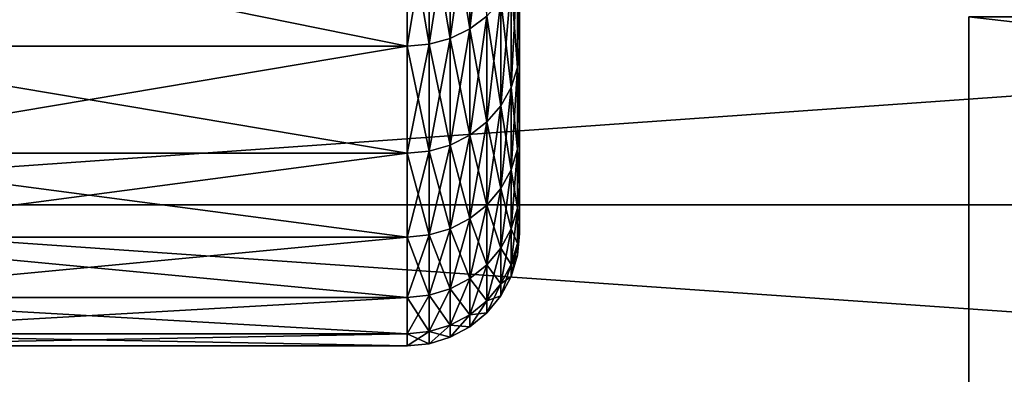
# Model space of a CAD drawing. Header units: metres. Extents: x -17 to 65, y -30 to 30.
# Tile 273 of 413: x 45.5 to 48.1, y -9.6 to -8.6. Entities that reach past the tile are written whole.
import ezdxf

# ---------------------------------------------------------------- set-up
doc = ezdxf.new("R2010")
doc.units = ezdxf.units.M
doc.layers.add('solid_508461', color=7, linetype='CONTINUOUS')

msp = doc.modelspace()

# ---------------------------------------------------------------- linework, layer by layer
at = {"layer": 'solid_508461'}
for points in [[(44, -7.640134, -29.010832), (65, -7.640128, -29.010834), (65, -9.123444, -28.579062)], [(44, -9.123446, 28.579062), (65, -9.123444, 28.579062), (65, -7.640128, 29.010834)], [(44, -7.640134, 29.010832), (44, -9.123446, 28.579062), (65, -7.640128, 29.010834)], [(44, -9.123446, -28.579062), (44, -7.640134, -29.010832), (65, -9.123444, -28.579062)], [(46.666767, -8.653486, -3.795771), (46.712257, -8.619265, -3.78076), (46.712257, -8.277613, -4.47962)], [(46.666767, -8.310477, -4.497406), (46.666767, -8.653486, -3.795771), (46.712257, -8.277613, -4.47962)], [(46.558529, -8.349931, 4.518757), (46.614861, -8.334897, 4.510621), (46.614861, -8.678913, 3.806924)], [(46.558529, -8.694568, -3.813791), (46.614861, -8.678913, -3.806924), (46.614861, -8.334897, -4.510621)], [(46.558529, -8.349931, -4.518757), (46.558529, -8.694568, -3.813791), (46.614861, -8.334897, -4.510621)], [(46.614861, -8.334897, 4.510621), (46.666767, -8.310477, 4.497406), (46.666767, -8.653486, 3.795771)], [(46.614861, -8.678913, -3.806924), (46.666767, -8.653486, -3.795771), (46.666767, -8.310477, -4.497406)], [(46.614861, -8.334897, -4.510621), (46.614861, -8.678913, -3.806924), (46.666767, -8.310477, -4.497406)], [(46.614861, -8.678913, 3.806924), (46.614861, -8.334897, 4.510621), (46.666767, -8.653486, 3.795771)], [(46.666767, -8.653486, 3.795771), (46.666767, -8.310477, 4.497406), (46.712257, -8.619265, 3.78076)], [(46.5, -8.699846, 3.816107), (44.799999, -8.699846, 3.816107), (44.799999, -8.355, 4.521501)], [(46.5, -8.355, 4.521501), (46.5, -8.699846, 3.816107), (44.799999, -8.355, 4.521501)], [(46.5, -8.355, -4.521501), (44.799999, -8.355, -4.521501), (44.799999, -8.699846, -3.816107)], [(46.5, -8.699846, -3.816107), (46.5, -8.355, -4.521501), (44.799999, -8.699846, -3.816107)], [(46.558529, -8.349931, -4.518757), (46.5, -8.355, -4.521501), (46.5, -8.699846, -3.816107)], [(46.558529, -8.349931, -4.518757), (46.5, -8.699846, -3.816107), (46.558529, -8.694568, -3.813791)], [(46.558529, -8.694568, 3.813791), (46.5, -8.355, 4.521501), (46.558529, -8.349931, 4.518757)], [(46.558529, -8.694568, 3.813791), (46.5, -8.699846, 3.816107), (46.5, -8.355, 4.521501)], [(46.558529, -8.694568, 3.813791), (46.558529, -8.349931, 4.518757), (46.614861, -8.678913, 3.806924)], [(46.794304, -8.478395, -3.718969), (46.799999, -8.700879, -2.989092), (46.799999, -8.424108, -3.697891)], [(46.794304, -8.478395, 3.718969), (46.799999, -8.424116, 3.69787), (46.799999, -8.700887, 2.989071)], [(46.799999, -8.424108, -3.697891), (46.799999, -8.700879, -2.989092), (46.799999, -8.424116, 3.69787)], [(46.799999, -8.700879, -2.989092), (46.799999, -8.700887, 2.989071), (46.799999, -8.424116, 3.69787)], [(46.777275, -8.530001, 3.741605), (46.794304, -8.478395, 3.718969), (46.794304, -8.756547, 3.006126)], [(46.777275, -8.809846, -3.024424), (46.794304, -8.756547, -3.006126), (46.794304, -8.478395, -3.718969)], [(46.777275, -8.530001, -3.741605), (46.777275, -8.809846, -3.024424), (46.794304, -8.478395, -3.718969)], [(46.794304, -8.756547, 3.006126), (46.794304, -8.478395, 3.718969), (46.799999, -8.700887, 2.989071)], [(46.794304, -8.478395, -3.718969), (46.794304, -8.756547, -3.006126), (46.799999, -8.700879, -2.989092)], [(46.749573, -8.577568, 3.76247), (46.777275, -8.530001, 3.741605), (46.777275, -8.809846, 3.024424)], [(46.749573, -8.858974, -3.04129), (46.777275, -8.809846, -3.024424), (46.777275, -8.530001, -3.741605)], [(46.749573, -8.577568, -3.76247), (46.749573, -8.858974, -3.04129), (46.777275, -8.530001, -3.741605)], [(46.777275, -8.809846, 3.024424), (46.777275, -8.530001, 3.741605), (46.794304, -8.756547, 3.006126)], [(46.712257, -8.619265, 3.78076), (46.749573, -8.577568, 3.76247), (46.749573, -8.858974, 3.04129)], [(46.712257, -8.902039, -3.056074), (46.749573, -8.858974, -3.04129), (46.749573, -8.577568, -3.76247)], [(46.712257, -8.619265, -3.78076), (46.712257, -8.902039, -3.056074), (46.749573, -8.577568, -3.76247)], [(46.749573, -8.858974, 3.04129), (46.749573, -8.577568, 3.76247), (46.777275, -8.809846, 3.024424)], [(46.666767, -8.653486, 3.795771), (46.712257, -8.619265, 3.78076), (46.712257, -8.902039, 3.056074)], [(46.666767, -8.937382, -3.068207), (46.712257, -8.902039, -3.056074), (46.712257, -8.619265, -3.78076)], [(46.666767, -8.653486, -3.795771), (46.666767, -8.937382, -3.068207), (46.712257, -8.619265, -3.78076)], [(46.712257, -8.902039, 3.056074), (46.712257, -8.619265, 3.78076), (46.749573, -8.858974, 3.04129)], [(48, -9.993826, 25.082329), (48, -9.993826, -25.082329), (48, -8.621131, -25.586639)], [(60, -8.621131, -25.586639), (48, -8.621131, -25.586639), (48, -9.993826, -25.082329)], [(48, -8.621131, 25.586639), (48, -9.993826, 25.082329), (48, -8.621131, -25.586639)], [(60, -9.993826, -25.082329), (60, -8.621131, -25.586639), (48, -9.993826, -25.082329)], [(60, -9.993826, 25.082329), (48, -9.993826, 25.082329), (48, -8.621131, 25.586639)], [(60, -8.621131, 25.586639), (60, -9.993826, 25.082329), (48, -8.621131, 25.586639)], [(46.614861, -8.678913, 3.806924), (46.666767, -8.653486, 3.795771), (46.666767, -8.937382, 3.068207)], [(46.614861, -8.963644, -3.077223), (46.666767, -8.937382, -3.068207), (46.666767, -8.653486, -3.795771)], [(46.614861, -8.678913, -3.806924), (46.614861, -8.963644, -3.077223), (46.666767, -8.653486, -3.795771)], [(46.666767, -8.937382, 3.068207), (46.666767, -8.653486, 3.795771), (46.712257, -8.902039, 3.056074)], [(46.5, -8.985264, 3.084645), (44.799999, -8.985264, 3.084645), (44.799999, -8.699846, 3.816107)], [(46.5, -8.699846, 3.816107), (46.5, -8.985264, 3.084645), (44.799999, -8.699846, 3.816107)], [(46.5, -8.699846, -3.816107), (44.799999, -8.699846, -3.816107), (44.799999, -8.985264, -3.084645)], [(46.5, -8.985264, -3.084645), (46.5, -8.699846, -3.816107), (44.799999, -8.985264, -3.084645)], [(46.558529, -8.694568, -3.813791), (46.5, -8.699846, -3.816107), (46.5, -8.985264, -3.084645)], [(46.558529, -8.694568, -3.813791), (46.5, -8.985264, -3.084645), (46.558529, -8.979812, -3.082773)], [(46.558529, -8.979812, 3.082773), (46.5, -8.699846, 3.816107), (46.558529, -8.694568, 3.813791)], [(46.558529, -8.979812, 3.082773), (46.5, -8.985264, 3.084645), (46.5, -8.699846, 3.816107)], [(46.558529, -8.694568, 3.813791), (46.614861, -8.678913, 3.806924), (46.614861, -8.963644, 3.077223)], [(46.558529, -8.979812, -3.082773), (46.614861, -8.963644, -3.077223), (46.614861, -8.678913, -3.806924)], [(46.558529, -8.694568, -3.813791), (46.558529, -8.979812, -3.082773), (46.614861, -8.678913, -3.806924)], [(46.558529, -8.979812, 3.082773), (46.558529, -8.694568, 3.813791), (46.614861, -8.963644, 3.077223)], [(46.614861, -8.963644, 3.077223), (46.614861, -8.678913, 3.806924), (46.666767, -8.937382, 3.068207)], [(46.794304, -8.756547, -3.006126), (46.799999, -8.918108, -2.259941), (46.799999, -8.700879, -2.989092)], [(46.794304, -8.756547, 3.006126), (46.799999, -8.700887, 2.989071), (46.799999, -8.918114, 2.259919)], [(46.799999, -8.700879, -2.989092), (46.799999, -8.918108, -2.259941), (46.799999, -8.700887, 2.989071)], [(46.799999, -8.918108, -2.259941), (46.799999, -8.918114, 2.259919), (46.799999, -8.700887, 2.989071)], [(46.777275, -8.809846, 3.024424), (46.794304, -8.756547, 3.006126), (46.794304, -8.974882, 2.272749)], [(46.777275, -9.02951, -2.286583), (46.794304, -8.974882, -2.272749), (46.794304, -8.756547, -3.006126)], [(46.777275, -8.809846, -3.024424), (46.777275, -9.02951, -2.286583), (46.794304, -8.756547, -3.006126)], [(46.794304, -8.974882, 2.272749), (46.794304, -8.756547, 3.006126), (46.799999, -8.918114, 2.259919)], [(46.794304, -8.756547, -3.006126), (46.794304, -8.974882, -2.272749), (46.799999, -8.918108, -2.259941)], [(46.749573, -8.858974, 3.04129), (46.777275, -8.809846, 3.024424), (46.777275, -9.02951, 2.286583)], [(46.749573, -9.079864, -2.299334), (46.777275, -9.02951, -2.286583), (46.777275, -8.809846, -3.024424)], [(46.749573, -8.858974, -3.04129), (46.749573, -9.079864, -2.299334), (46.777275, -8.809846, -3.024424)], [(46.777275, -9.02951, 2.286583), (46.777275, -8.809846, 3.024424), (46.794304, -8.974882, 2.272749)], [(46.712257, -8.902039, 3.056074), (46.749573, -8.858974, 3.04129), (46.749573, -9.079864, 2.299334)], [(46.712257, -9.124002, -2.310511), (46.749573, -9.079864, -2.299334), (46.749573, -8.858974, -3.04129)], [(46.712257, -8.902039, -3.056074), (46.712257, -9.124002, -2.310511), (46.749573, -8.858974, -3.04129)], [(46.749573, -9.079864, 2.299334), (46.749573, -8.858974, 3.04129), (46.777275, -9.02951, 2.286583)], [(46.666767, -8.937382, 3.068207), (46.712257, -8.902039, 3.056074), (46.712257, -9.124002, 2.310511)], [(46.666767, -9.160227, -2.319685), (46.712257, -9.124002, -2.310511), (46.712257, -8.902039, -3.056074)], [(46.666767, -8.937382, -3.068207), (46.666767, -9.160227, -2.319685), (46.712257, -8.902039, -3.056074)], [(46.712257, -9.124002, 2.310511), (46.712257, -8.902039, 3.056074), (46.749573, -9.079864, 2.299334)], [(46.614861, -8.963644, 3.077223), (46.666767, -8.937382, 3.068207), (46.666767, -9.160227, 2.319685)], [(46.614861, -9.187143, -2.326501), (46.666767, -9.160227, -2.319685), (46.666767, -8.937382, -3.068207)], [(46.614861, -8.963644, -3.077223), (46.614861, -9.187143, -2.326501), (46.666767, -8.937382, -3.068207)], [(46.666767, -9.160227, 2.319685), (46.666767, -8.937382, 3.068207), (46.712257, -9.124002, 2.310511)], [(46.794304, -8.974882, -2.272749), (46.799999, -9.07436, -1.515242), (46.799999, -8.918108, -2.259941)], [(46.794304, -8.974882, 2.272749), (46.799999, -8.918114, 2.259919), (46.799999, -9.074364, 1.51522)], [(46.799999, -8.918108, -2.259941), (46.799999, -9.07436, -1.515242), (46.799999, -8.918114, 2.259919)], [(46.799999, -9.07436, -1.515242), (46.799999, -9.074364, 1.51522), (46.799999, -8.918114, 2.259919)], [(46.558529, -8.979812, 3.082773), (46.614861, -8.963644, 3.077223), (46.614861, -9.187143, 2.326501)], [(46.558529, -9.203714, -2.330697), (46.614861, -9.187143, -2.326501), (46.614861, -8.963644, -3.077223)], [(46.558529, -8.979812, -3.082773), (46.558529, -9.203714, -2.330697), (46.614861, -8.963644, -3.077223)], [(46.614861, -9.187143, 2.326501), (46.614861, -8.963644, 3.077223), (46.666767, -9.160227, 2.319685)], [(46.5, -9.209303, 2.332112), (44.799999, -9.209303, 2.332112), (44.799999, -8.985264, 3.084645)], [(46.5, -8.985264, 3.084645), (46.5, -9.209303, 2.332112), (44.799999, -8.985264, 3.084645)], [(46.5, -8.985264, -3.084645), (44.799999, -8.985264, -3.084645), (44.799999, -9.209303, -2.332112)], [(46.5, -9.209303, -2.332112), (46.5, -8.985264, -3.084645), (44.799999, -9.209303, -2.332112)], [(46.558529, -8.979812, -3.082773), (46.5, -8.985264, -3.084645), (46.5, -9.209303, -2.332112)], [(46.558529, -8.979812, -3.082773), (46.5, -9.209303, -2.332112), (46.558529, -9.203714, -2.330697)], [(46.558529, -9.203714, 2.330697), (46.5, -8.985264, 3.084645), (46.558529, -8.979812, 3.082773)], [(46.558529, -9.203714, 2.330697), (46.5, -9.209303, 2.332112), (46.5, -8.985264, 3.084645)], [(46.558529, -9.203714, 2.330697), (46.558529, -8.979812, 3.082773), (46.614861, -9.187143, 2.326501)], [(46.777275, -9.02951, 2.286583), (46.794304, -8.974882, 2.272749), (46.794304, -9.131911, 1.523846)], [(46.777275, -9.187495, -1.533122), (46.794304, -9.131911, -1.523846), (46.794304, -8.974882, -2.272749)], [(46.777275, -9.02951, -2.286583), (46.777275, -9.187495, -1.533122), (46.794304, -8.974882, -2.272749)], [(46.794304, -9.131911, 1.523846), (46.794304, -8.974882, 2.272749), (46.799999, -9.074364, 1.51522)], [(46.794304, -8.974882, -2.272749), (46.794304, -9.131911, -1.523846), (46.799999, -9.07436, -1.515242)], [(46.749573, -9.079864, 2.299334), (46.777275, -9.02951, 2.286583), (46.777275, -9.187495, 1.533122)], [(46.749573, -9.238729, -1.541671), (46.777275, -9.187495, -1.533122), (46.777275, -9.02951, -2.286583)], [(46.749573, -9.079864, -2.299334), (46.749573, -9.238729, -1.541671), (46.777275, -9.02951, -2.286583)], [(46.777275, -9.187495, 1.533122), (46.777275, -9.02951, 2.286583), (46.794304, -9.131911, 1.523846)], [(46.712257, -9.124002, 2.310511), (46.749573, -9.079864, 2.299334), (46.749573, -9.238729, 1.541671)], [(46.712257, -9.28364, -1.549165), (46.749573, -9.238729, -1.541671), (46.749573, -9.079864, -2.299334)], [(46.712257, -9.124002, -2.310511), (46.712257, -9.28364, -1.549165), (46.749573, -9.079864, -2.299334)], [(46.749573, -9.238729, 1.541671), (46.749573, -9.079864, 2.299334), (46.777275, -9.187495, 1.533122)], [(46.794304, -9.131911, -1.523846), (46.799999, -9.168534, -0.760246), (46.799999, -9.07436, -1.515242)], [(46.794304, -9.131911, 1.523846), (46.799999, -9.074364, 1.51522), (46.799999, -9.168536, 0.760224)], [(46.799999, -9.07436, -1.515242), (46.799999, -9.168534, -0.760246), (46.799999, -9.074364, 1.51522)], [(46.799999, -9.168534, -0.760246), (46.799999, -9.168536, 0.760224), (46.799999, -9.074364, 1.51522)], [(44, -9.123446, -28.579062), (65, -9.123444, -28.579062), (65, -10.582579, -28.071493)], [(44, -10.582563, 28.071505), (65, -10.582579, 28.071493), (65, -9.123444, 28.579062)], [(44, -9.123446, 28.579062), (44, -10.582563, 28.071505), (65, -9.123444, 28.579062)], [(44, -10.582563, -28.071505), (44, -9.123446, -28.579062), (65, -10.582579, -28.071493)], [(46.666767, -9.160227, 2.319685), (46.712257, -9.124002, 2.310511), (46.712257, -9.28364, 1.549165)], [(46.666767, -9.320498, -1.555316), (46.712257, -9.28364, -1.549165), (46.712257, -9.124002, -2.310511)], [(46.666767, -9.160227, -2.319685), (46.666767, -9.320498, -1.555316), (46.712257, -9.124002, -2.310511)], [(46.712257, -9.28364, 1.549165), (46.712257, -9.124002, 2.310511), (46.749573, -9.238729, 1.541671)], [(46.777275, -9.187495, 1.533122), (46.794304, -9.131911, 1.523846), (46.794304, -9.226559, 0.764534)], [(46.777275, -9.282719, -0.769188), (46.794304, -9.226559, -0.764534), (46.794304, -9.131911, -1.523846)], [(46.777275, -9.187495, -1.533122), (46.777275, -9.282719, -0.769188), (46.794304, -9.131911, -1.523846)], [(46.794304, -9.226559, 0.764534), (46.794304, -9.131911, 1.523846), (46.799999, -9.168536, 0.760224)], [(46.794304, -9.131911, -1.523846), (46.794304, -9.226559, -0.764534), (46.799999, -9.168534, -0.760246)], [(46.614861, -9.187143, 2.326501), (46.666767, -9.160227, 2.319685), (46.666767, -9.320498, 1.555316)], [(46.614861, -9.347885, -1.559886), (46.666767, -9.320498, -1.555316), (46.666767, -9.160227, -2.319685)], [(46.614861, -9.187143, -2.326501), (46.614861, -9.347885, -1.559886), (46.666767, -9.160227, -2.319685)], [(46.666767, -9.320498, 1.555316), (46.666767, -9.160227, 2.319685), (46.712257, -9.28364, 1.549165)], [(46.794304, -9.258181), (46.799999, -9.199998, -0.000011), (46.799999, -9.168534, -0.760246)], [(46.794304, -9.226559, -0.764534), (46.794304, -9.258181), (46.799999, -9.168534, -0.760246)], [(46.794304, -9.226559, 0.764534), (46.799999, -9.168536, 0.760224), (46.799999, -9.199998, -0.000011)], [(46.799999, -9.168534, -0.760246), (46.799999, -9.199998, -0.000011), (46.799999, -9.168536, 0.760224)], [(46.558529, -9.203714, -2.330697), (46.5, -9.209303, -2.332112), (46.5, -9.370433, -1.563648)], [(46.558529, -9.203714, -2.330697), (46.5, -9.370433, -1.563648), (46.558529, -9.364747, -1.5627)], [(46.558529, -9.364747, 1.5627), (46.5, -9.209303, 2.332112), (46.558529, -9.203714, 2.330697)], [(46.558529, -9.203714, 2.330697), (46.614861, -9.187143, 2.326501), (46.614861, -9.347885, 1.559886)], [(46.558529, -9.364747, -1.5627), (46.614861, -9.347885, -1.559886), (46.614861, -9.187143, -2.326501)], [(46.558529, -9.203714, -2.330697), (46.558529, -9.364747, -1.5627), (46.614861, -9.187143, -2.326501)], [(46.558529, -9.364747, 1.5627), (46.558529, -9.203714, 2.330697), (46.614861, -9.347885, 1.559886)], [(46.614861, -9.347885, 1.559886), (46.614861, -9.187143, 2.326501), (46.666767, -9.320498, 1.555316)], [(46.749573, -9.238729, 1.541671), (46.777275, -9.187495, 1.533122), (46.777275, -9.282719, 0.769188)], [(46.749573, -9.334484, -0.773477), (46.777275, -9.282719, -0.769188), (46.777275, -9.187495, -1.533122)], [(46.749573, -9.238729, -1.541671), (46.749573, -9.334484, -0.773477), (46.777275, -9.187495, -1.533122)], [(46.777275, -9.282719, 0.769188), (46.777275, -9.187495, 1.533122), (46.794304, -9.226559, 0.764534)], [(46.794304, -9.258181), (46.794304, -9.226559, 0.764534), (46.799999, -9.199998, -0.000011)], [(46.5, -9.370433, 1.563648), (44.799999, -9.370433, 1.563648), (44.799999, -9.209303, 2.332112)], [(46.5, -9.209303, 2.332112), (46.5, -9.370433, 1.563648), (44.799999, -9.209303, 2.332112)], [(46.5, -9.209303, -2.332112), (44.799999, -9.209303, -2.332112), (44.799999, -9.370433, -1.563648)], [(46.5, -9.370433, -1.563648), (46.5, -9.209303, -2.332112), (44.799999, -9.370433, -1.563648)], [(46.558529, -9.364747, 1.5627), (46.5, -9.370433, 1.563648), (46.5, -9.209303, 2.332112)], [(46.777275, -9.282719, 0.769188), (46.794304, -9.226559, 0.764534), (46.794304, -9.258181)], [(46.777275, -9.314533, 0), (46.794304, -9.258181), (46.794304, -9.226559, -0.764534)], [(46.777275, -9.282719, -0.769188), (46.777275, -9.314533, 0), (46.794304, -9.226559, -0.764534)], [(46.712257, -9.28364, 1.549165), (46.749573, -9.238729, 1.541671), (46.749573, -9.334484, 0.773477)], [(46.712257, -9.37986, -0.777237), (46.749573, -9.334484, -0.773477), (46.749573, -9.238729, -1.541671)], [(46.712257, -9.28364, -1.549165), (46.712257, -9.37986, -0.777237), (46.749573, -9.238729, -1.541671)], [(46.749573, -9.334484, 0.773477), (46.749573, -9.238729, 1.541671), (46.777275, -9.282719, 0.769188)], [(46.777275, -9.314533, 0), (46.777275, -9.282719, 0.769188), (46.794304, -9.258181)], [(46.666767, -9.320498, 1.555316), (46.712257, -9.28364, 1.549165), (46.712257, -9.37986, 0.777237)], [(46.666767, -9.417101, -0.780323), (46.712257, -9.37986, -0.777237), (46.712257, -9.28364, -1.549165)], [(46.666767, -9.320498, -1.555316), (46.666767, -9.417101, -0.780323), (46.712257, -9.28364, -1.549165)], [(46.712257, -9.37986, 0.777237), (46.712257, -9.28364, 1.549165), (46.749573, -9.334484, 0.773477)], [(46.749573, -9.334484, 0.773477), (46.777275, -9.282719, 0.769188), (46.777275, -9.314533, 0)], [(46.749573, -9.366475, 0), (46.777275, -9.314533, 0), (46.777275, -9.282719, -0.769188)], [(46.749573, -9.334484, -0.773477), (46.749573, -9.366475, 0), (46.777275, -9.282719, -0.769188)], [(46.614861, -9.347885, 1.559886), (46.666767, -9.320498, 1.555316), (46.666767, -9.417101, 0.780323)], [(46.614861, -9.444772, -0.782616), (46.666767, -9.417101, -0.780323), (46.666767, -9.320498, -1.555316)], [(46.614861, -9.347885, -1.559886), (46.614861, -9.444772, -0.782616), (46.666767, -9.320498, -1.555316)], [(46.666767, -9.417101, 0.780323), (46.666767, -9.320498, 1.555316), (46.712257, -9.37986, 0.777237)], [(46.712257, -9.37986, 0.777237), (46.749573, -9.334484, 0.773477), (46.749573, -9.366475, 0)], [(46.712257, -9.412007, 0), (46.749573, -9.366475, 0), (46.749573, -9.334484, -0.773477)], [(46.712257, -9.37986, -0.777237), (46.712257, -9.412007, 0), (46.749573, -9.334484, -0.773477)], [(46.749573, -9.366475, 0), (46.749573, -9.334484, 0.773477), (46.777275, -9.314533, 0)], [(46.558529, -9.364747, 1.5627), (46.614861, -9.347885, 1.559886), (46.614861, -9.444772, 0.782616)], [(46.558529, -9.461808, -0.784028), (46.614861, -9.444772, -0.782616), (46.614861, -9.347885, -1.559886)], [(46.558529, -9.364747, -1.5627), (46.558529, -9.461808, -0.784028), (46.614861, -9.347885, -1.559886)], [(46.614861, -9.444772, 0.782616), (46.614861, -9.347885, 1.559886), (46.666767, -9.417101, 0.780323)], [(46.5, -9.467553, 0.784504), (44.799999, -9.467553, 0.784504), (44.799999, -9.370433, 1.563648)], [(46.5, -9.370433, 1.563648), (46.5, -9.467553, 0.784504), (44.799999, -9.370433, 1.563648)], [(46.5, -9.370433, -1.563648), (44.799999, -9.370433, -1.563648), (44.799999, -9.467553, -0.784504)], [(46.5, -9.467553, -0.784504), (46.5, -9.370433, -1.563648), (44.799999, -9.467553, -0.784504)], [(46.558529, -9.364747, -1.5627), (46.5, -9.370433, -1.563648), (46.5, -9.467553, -0.784504)], [(46.558529, -9.364747, -1.5627), (46.5, -9.467553, -0.784504), (46.558529, -9.461808, -0.784028)], [(46.558529, -9.461808, 0.784028), (46.5, -9.370433, 1.563648), (46.558529, -9.364747, 1.5627)], [(46.558529, -9.461808, 0.784028), (46.5, -9.467553, 0.784504), (46.5, -9.370433, 1.563648)], [(46.558529, -9.461808, 0.784028), (46.558529, -9.364747, 1.5627), (46.614861, -9.444772, 0.782616)], [(46.666767, -9.417101, 0.780323), (46.712257, -9.37986, 0.777237), (46.712257, -9.412007, 0)], [(46.666767, -9.449375, 0), (46.712257, -9.412007, 0), (46.712257, -9.37986, -0.777237)], [(46.666767, -9.417101, -0.780323), (46.666767, -9.449375, 0), (46.712257, -9.37986, -0.777237)], [(46.712257, -9.412007, 0), (46.712257, -9.37986, 0.777237), (46.749573, -9.366475, 0)], [(46.666767, -9.449375, 0), (46.666767, -9.417101, 0.780323), (46.712257, -9.412007, 0)], [(46.614861, -9.444772, 0.782616), (46.666767, -9.417101, 0.780323), (46.666767, -9.449375, 0)], [(46.614861, -9.477141, 0), (46.666767, -9.449375, 0), (46.666767, -9.417101, -0.780323)], [(46.614861, -9.444772, -0.782616), (46.614861, -9.477141, 0), (46.666767, -9.417101, -0.780323)], [(46.558529, -9.461808, -0.784028), (46.5, -9.467553, -0.784504), (46.5, -9.5, 0)], [(46.558529, -9.461808, -0.784028), (46.5, -9.5, 0), (46.558529, -9.494236)], [(46.558529, -9.494236), (46.5, -9.467553, 0.784504), (46.558529, -9.461808, 0.784028)], [(46.558529, -9.461808, 0.784028), (46.614861, -9.444772, 0.782616), (46.614861, -9.477141, 0)], [(46.558529, -9.494236), (46.614861, -9.477141, 0), (46.614861, -9.444772, -0.782616)], [(46.558529, -9.461808, -0.784028), (46.558529, -9.494236), (46.614861, -9.444772, -0.782616)], [(46.558529, -9.494236), (46.558529, -9.461808, 0.784028), (46.614861, -9.477141, 0)], [(46.614861, -9.477141, 0), (46.614861, -9.444772, 0.782616), (46.666767, -9.449375, 0)], [(46.5, -9.5, 0), (44.799999, -9.5, 0), (44.799999, -9.467553, 0.784504)], [(46.5, -9.467553, 0.784504), (46.5, -9.5, 0), (44.799999, -9.467553, 0.784504)], [(46.5, -9.467553, -0.784504), (44.799999, -9.467553, -0.784504), (44.799999, -9.5, 0)], [(46.5, -9.5, 0), (46.5, -9.467553, -0.784504), (44.799999, -9.5, 0)], [(46.558529, -9.494236), (46.5, -9.5, 0), (46.5, -9.467553, 0.784504)]]:
    msp.add_3dface(points, dxfattribs=at)

doc.saveas('drawing.dxf')
